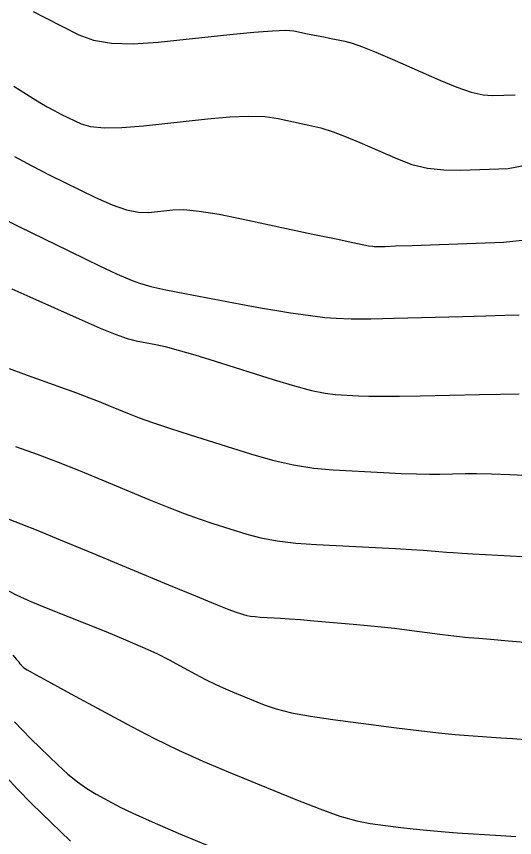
# Model space of a CAD drawing. Extents: x 2082232 to 2083549, y 592624 to 593832.
# Drawn here: x 2082731.23 to 2082751.83, y 593613.38 to 593647.33 of the extents above; entities that cross this region are included whole.
import ezdxf

# ---------------------------------------------------------------- set-up
doc = ezdxf.new("R2010")
doc.units = 0
doc.layers.add('DT_X_Contour_Major', color=7, linetype='Continuous')
doc.layers.add('DT_X_Contour_Minor', color=7, linetype='Continuous')

msp = doc.modelspace()

# ---------------------------------------------------------------- linework, layer by layer
at = {"layer": 'DT_X_Contour_Major'}
for points in [[(2082730.571, 593639.031), (2082731.332, 593638.647), (2082733.397, 593637.642), (2082734.103, 593637.299), (2082734.673, 593637.024), (2082735.106, 593636.819), (2082735.402, 593636.682), (2082736.012, 593636.408), (2082736.32, 593636.298), (2082736.788, 593636.172), (2082737.416, 593636.032), (2082738.203, 593635.875), (2082740.515, 593635.438), (2082741.32, 593635.289), (2082742.002, 593635.168), (2082742.56, 593635.077), (2082742.995, 593635.016), (2082743.991, 593634.889), (2082744.45, 593634.852), (2082745.08, 593634.833), (2082745.882, 593634.834), (2082746.855, 593634.854), (2082749.679, 593634.932), (2082750.645, 593634.959), (2082751.424, 593634.98), (2082752.016, 593634.995)], [(2082730.871, 593623.592), (2082731.253, 593623.399), (2082731.832, 593623.145), (2082732.606, 593622.827), (2082734.931, 593621.897), (2082735.746, 593621.563), (2082736.449, 593621.261), (2082737.039, 593620.988), (2082737.515, 593620.746), (2082738.636, 593620.142), (2082739.057, 593619.922), (2082739.481, 593619.715), (2082739.906, 593619.52), (2082740.333, 593619.339), (2082741.475, 593618.871), (2082741.974, 593618.702), (2082742.613, 593618.545), (2082743.392, 593618.399), (2082744.311, 593618.266), (2082746.95, 593617.926), (2082747.879, 593617.81), (2082748.685, 593617.718), (2082749.369, 593617.649), (2082749.93, 593617.603), (2082751.264, 593617.512), (2082751.764, 593617.477), (2082752.266, 593617.441)]]:
    msp.add_lwpolyline(points, dxfattribs=at)
at = {"layer": 'DT_X_Contour_Minor'}
for points in [[(2082731.926, 593647.532), (2082732.406, 593647.284), (2082733.82, 593646.569), (2082734.422, 593646.349), (2082735.169, 593646.226), (2082736.06, 593646.2), (2082737.096, 593646.27), (2082740.051, 593646.586), (2082741.048, 593646.684), (2082741.821, 593646.741), (2082742.372, 593646.758), (2082742.699, 593646.734), (2082743.274, 593646.617), (2082743.493, 593646.572), (2082743.716, 593646.528), (2082743.945, 593646.482), (2082744.18, 593646.436), (2082744.812, 593646.313), (2082745.112, 593646.232), (2082745.538, 593646.08), (2082746.09, 593645.858), (2082746.769, 593645.565), (2082748.747, 593644.691), (2082749.439, 593644.405), (2082750.033, 593644.205), (2082750.528, 593644.089), (2082750.924, 593644.059), (2082751.85, 593644.092)], [(2082731.132, 593644.451), (2082731.912, 593643.952), (2082732.205, 593643.77), (2082732.501, 593643.598), (2082732.8, 593643.436), (2082733.102, 593643.283), (2082733.909, 593642.89), (2082734.298, 593642.774), (2082734.858, 593642.722), (2082735.59, 593642.735), (2082736.493, 593642.811), (2082739.129, 593643.1), (2082740.054, 593643.182), (2082740.85, 593643.211), (2082741.518, 593643.188), (2082742.057, 593643.112), (2082743.325, 593642.84), (2082743.814, 593642.719), (2082744.329, 593642.558), (2082744.871, 593642.36), (2082745.439, 593642.122), (2082746.988, 593641.437), (2082747.588, 593641.215), (2082748.226, 593641.064), (2082748.901, 593640.984), (2082749.613, 593640.974), (2082751.563, 593641.043), (2082752.35, 593641.19)], [(2082731.153, 593641.537), (2082731.865, 593641.15), (2082732.584, 593640.787), (2082734.509, 593639.849), (2082735.187, 593639.546), (2082735.778, 593639.342), (2082736.282, 593639.235), (2082736.699, 593639.227), (2082737.694, 593639.336), (2082738.156, 593639.343), (2082738.796, 593639.281), (2082739.612, 593639.151), (2082740.606, 593638.953), (2082743.492, 593638.334), (2082744.448, 593638.13), (2082745.149, 593637.981), (2082745.596, 593637.889), (2082745.789, 593637.853), (2082745.964, 593637.831), (2082746.027, 593637.823), (2082746.086, 593637.819), (2082746.139, 593637.816), (2082746.188, 593637.816), (2082746.312, 593637.82), (2082746.485, 593637.826), (2082746.914, 593637.841), (2082747.597, 593637.864), (2082751.376, 593637.997), (2082752.401, 593638.108)], [(2082731.048, 593636.072), (2082731.789, 593635.738), (2082733.947, 593634.769), (2082734.694, 593634.444), (2082735.315, 593634.195), (2082735.811, 593634.022), (2082736.182, 593633.926), (2082737.004, 593633.77), (2082737.388, 593633.683), (2082737.924, 593633.539), (2082738.612, 593633.337), (2082739.451, 593633.078), (2082741.891, 593632.309), (2082742.736, 593632.055), (2082743.441, 593631.868), (2082744.005, 593631.749), (2082744.43, 593631.697), (2082745.376, 593631.648), (2082745.801, 593631.634), (2082746.368, 593631.63), (2082747.078, 593631.636), (2082747.929, 593631.651), (2082750.387, 593631.704), (2082751.256, 593631.718), (2082752.022, 593631.722)], [(2082730.934, 593632.769), (2082731.527, 593632.549), (2082733.142, 593631.972), (2082733.713, 593631.765), (2082734.216, 593631.578), (2082734.65, 593631.411), (2082735.016, 593631.263), (2082735.899, 593630.895), (2082736.305, 593630.737), (2082736.861, 593630.541), (2082737.568, 593630.306), (2082738.424, 593630.032), (2082740.908, 593629.25), (2082741.821, 593628.988), (2082742.695, 593628.79), (2082743.531, 593628.655), (2082744.329, 593628.583), (2082746.406, 593628.475), (2082747.137, 593628.441), (2082747.771, 593628.419), (2082748.308, 593628.409), (2082748.748, 593628.412), (2082749.793, 593628.434), (2082750.259, 593628.436), (2082750.874, 593628.423), (2082751.636, 593628.396), (2082752.546, 593628.356)], [(2082731.197, 593629.555), (2082732.094, 593629.228), (2082732.961, 593628.901), (2082733.797, 593628.573), (2082734.603, 593628.243), (2082736.713, 593627.364), (2082737.471, 593627.054), (2082738.164, 593626.786), (2082738.791, 593626.558), (2082739.353, 593626.371), (2082740.764, 593625.927), (2082741.341, 593625.775), (2082742.013, 593625.653), (2082742.782, 593625.561), (2082743.646, 593625.499), (2082746.079, 593625.373), (2082746.907, 593625.33), (2082747.567, 593625.292), (2082748.058, 593625.262), (2082748.381, 593625.238), (2082749.017, 593625.183), (2082749.297, 593625.162), (2082749.66, 593625.138), (2082750.107, 593625.112), (2082750.636, 593625.083), (2082752.158, 593625.005)], [(2082730.913, 593626.544), (2082731.409, 593626.357), (2082732.121, 593626.075), (2082733.048, 593625.697), (2082734.191, 593625.224), (2082737.527, 593623.833), (2082738.637, 593623.371), (2082739.466, 593623.031), (2082740.014, 593622.81), (2082740.281, 593622.71), (2082740.619, 593622.604), (2082740.757, 593622.567), (2082740.918, 593622.538), (2082741.102, 593622.516), (2082741.309, 593622.501), (2082741.891, 593622.471), (2082742.158, 593622.455), (2082742.521, 593622.428), (2082742.981, 593622.392), (2082743.537, 593622.345), (2082745.151, 593622.206), (2082745.744, 593622.153), (2082746.313, 593622.096), (2082746.86, 593622.035), (2082747.382, 593621.971), (2082748.744, 593621.795), (2082749.201, 593621.737), (2082749.551, 593621.694), (2082749.794, 593621.666), (2082749.929, 593621.653), (2082750.145, 593621.638), (2082750.359, 593621.622), (2082750.838, 593621.583), (2082751.582, 593621.522), (2082752.591, 593621.44)], [(2082731.08, 593620.922), (2082731.235, 593620.75), (2082731.292, 593620.686), (2082731.314, 593620.663), (2082731.323, 593620.653), (2082731.332, 593620.642), (2082731.342, 593620.628), (2082731.352, 593620.613), (2082731.379, 593620.571), (2082731.392, 593620.553), (2082731.41, 593620.532), (2082731.432, 593620.508), (2082731.459, 593620.481), (2082731.539, 593620.404), (2082731.683, 593620.315), (2082732.055, 593620.107), (2082732.654, 593619.779), (2082733.482, 593619.331), (2082735.993, 593617.978), (2082736.948, 593617.48), (2082737.932, 593617.001), (2082738.943, 593616.541), (2082739.982, 593616.101), (2082742.791, 593614.952), (2082743.773, 593614.567), (2082744.611, 593614.274), (2082745.305, 593614.074), (2082745.856, 593613.966), (2082747.134, 593613.801), (2082747.639, 593613.742), (2082748.193, 593613.686), (2082748.798, 593613.634), (2082749.453, 593613.585), (2082751.267, 593613.462), (2082751.889, 593613.421)], [(2082731.155, 593618.166), (2082731.467, 593617.832), (2082731.847, 593617.454), (2082732.95, 593616.384), (2082733.359, 593616.008), (2082733.758, 593615.682), (2082734.147, 593615.405), (2082734.527, 593615.178), (2082735.526, 593614.64), (2082736.041, 593614.386), (2082736.839, 593614.03), (2082737.918, 593613.57), (2082739.28, 593613.007)], [(2082730.804, 593615.892), (2082731.286, 593615.365), (2082731.851, 593614.798), (2082733.467, 593613.231)]]:
    msp.add_lwpolyline(points, dxfattribs=at)

doc.saveas('drawing.dxf')
